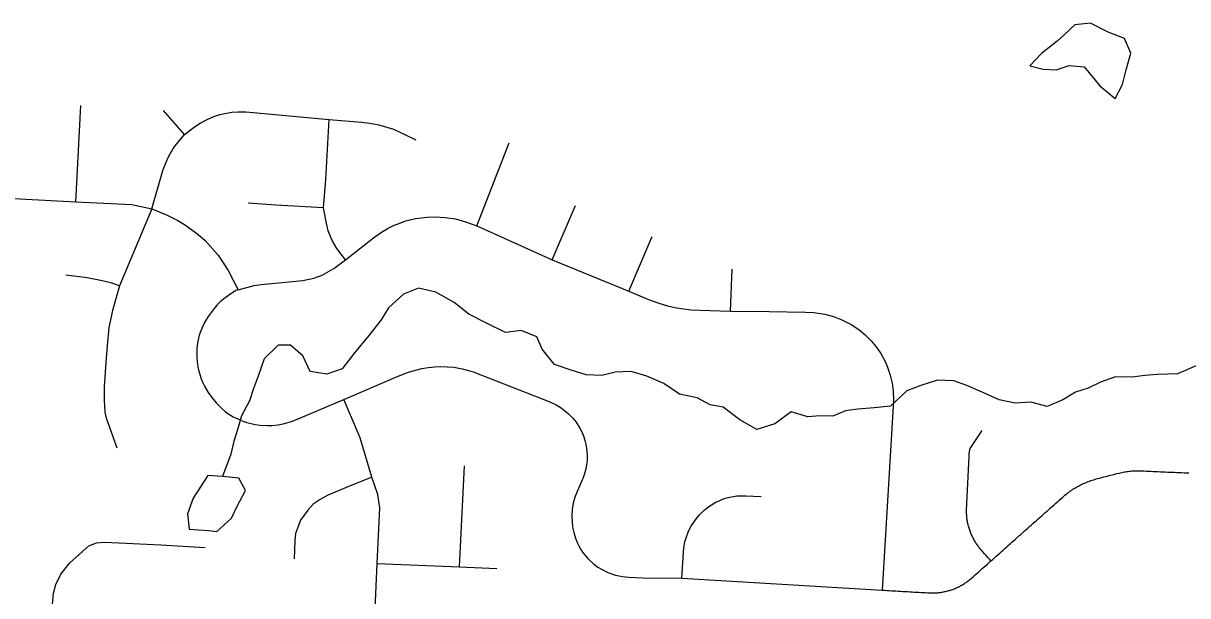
# Model space of a CAD drawing. Extents: x 114604 to 551442, y 316898 to 567001.
# Drawn here: x 208203 to 213125, y 460721 to 463142 of the extents above; entities that cross this region are included whole.
import ezdxf

# ---------------------------------------------------------------- set-up
doc = ezdxf.new("R2010")
doc.units = 0
for name, color, linetype in [('GE_P_Alignment_1000_Cardinal_Points', 7, 'Continuous'), ('MT_X_Edge_Line', 7, 'Continuous'), ('PM_P_Cells', 7, 'Continuous')]:
    doc.layers.add(name, color=color, linetype=linetype)

msp = doc.modelspace()

# ---------------------------------------------------------------- linework, layer by layer
at = {"layer": 'GE_P_Alignment_1000_Cardinal_Points'}
for p, q in [((208424.5, 462386.2), (208446.3, 462794)), ((208884.1, 462671.4), (208796.2, 462772.3)), ((210120.2, 462284.9), (210256.9, 462636.1)), ((210438, 462142), (210537.6, 462370.7)), ((210762.5, 462008.3), (210861.6, 462239.6)), ((211192.8, 461924.2), (211199.5, 462102.7)), ((210046.4, 460843.3), (210068.6, 461270.6))]:
    msp.add_line(p, q, dxfattribs=at)
for points in [[(208746.5, 462357.1), (208793, 462518.8), (208806.1, 462554.9), (208816.1, 462576.3), (208836.9, 462612), (208850.5, 462631), (208884.1, 462671.4), (208930.6, 462707.2), (208950.5, 462719.8), (208979.5, 462735.1), (209008.1, 462747.1), (209034, 462755.4), (209048, 462758.9), (209085, 462765.6), (209110.9, 462767.8), (209144.2, 462767.9), (209496.2, 462735.1), (209633.2, 462723.5), (209667.6, 462719.8), (209705.3, 462712.9), (209767.8, 462693.3), (209815.2, 462671.2), (209861.7, 462648.9)], [(209565, 462141.9), (209528.6, 462189.1), (209508.2, 462223.6), (209492.3, 462264.1), (209486.2, 462289.3), (209471.5, 462361.2), (209481.2, 462480.5), (209496.2, 462735.1)], [(208081.4, 462405.1), (208424.5, 462386.2), (208661.9, 462375.1), (208746.5, 462357.1)], [(208746.5, 462357.1), (208609.1, 462031.1), (208595, 461982), (208579.5, 461927.4), (208564.2, 461855.9), (208556.8, 461779.5), (208551.4, 461707), (208545.2, 461603.9), (208544.6, 461546.4), (208547.9, 461498.8), (208553.1, 461472), (208560.2, 461453.3), (208598.6, 461346.4)], [(208746.5, 462357.1), (208808.7, 462331.5), (208855.9, 462307.9), (208884, 462291.2), (208940.4, 462250.5), (208971.2, 462223.2), (209026.6, 462160.8), (209068.9, 462096.5), (209111.4, 462015.1)], [(209471.5, 462361.2), (209270.8, 462372.6), (209153.7, 462381.3)], [(209111.4, 462015.1), (209179.4, 462032.6), (209208.9, 462036.9), (209384, 462053.6), (209431.1, 462063.8), (209466.4, 462077), (209516, 462105), (209565, 462141.9), (209682.9, 462234.3), (209713.1, 462255.2), (209743, 462273.4), (209768, 462286.1), (209793.9, 462296.9), (209820.4, 462306), (209861.2, 462316), (209909.7, 462322.3), (209944.6, 462323.2), (209986.3, 462320.3), (210029.8, 462314.8), (210072.5, 462302.8), (210120.2, 462284.9), (210438, 462142), (210762.5, 462008.3), (210846.2, 461973.8), (210885.7, 461959.1), (210926.3, 461947.1), (210957.3, 461939.9), (210983.9, 461935.9), (211025.4, 461930.5), (211063.2, 461928.2), (211192.8, 461924.2), (211356.2, 461922.4), (211509.7, 461919.7), (211544, 461918.2), (211590.5, 461911.6), (211627.7, 461901.8), (211663.7, 461888.2), (211702.6, 461868.2), (211734.5, 461846.9), (211761.7, 461824.6), (211787.6, 461798.6), (211808, 461773.9), (211827.8, 461744.8), (211846.1, 461711.1), (211856.3, 461687.6), (211867.6, 461654.2), (211875.7, 461619.9), (211880.1, 461588.2), (211881.7, 461546.5), (211833.6, 460744.6)], [(208609.1, 462031.1), (208576.6, 462042.5), (208536.3, 462052.1), (208472.9, 462064.9), (208382.5, 462076)], [(209111.4, 462015.1), (209101.6, 462011.7), (209069.7, 461990.1), (209050.3, 461976.5), (209035.1, 461964.3), (209020.8, 461949.4), (209005.9, 461930.2), (208984.7, 461902), (208969.1, 461876.1), (208961.2, 461860.8), (208952.9, 461841.8), (208946.8, 461823.1), (208943.3, 461809.8), (208939.3, 461789.4), (208937, 461767.7), (208936.5, 461747.7), (208936.6, 461729.2), (208937.9, 461711.2), (208941.1, 461688.8), (208944.8, 461671.1), (208954.8, 461638.8), (208963.5, 461617.9), (208968.5, 461607.6), (208984.4, 461580.4), (209003.8, 461553.4), (209019.5, 461534.9), (209043, 461511.4), (209057.8, 461498.7), (209066.9, 461492), (209078.2, 461484.1), (209089.5, 461478), (209109.5, 461468.9), (209121.4, 461463.6), (209135.7, 461458.1), (209147.5, 461454.2), (209159.4, 461450.7), (209171.5, 461447.8), (209183.7, 461445.3), (209204.5, 461442.4), (209235, 461440.7), (209253.9, 461441.3), (209280.8, 461444.1), (209307.5, 461449.4), (209336.2, 461458), (209374.9, 461473.8), (209558.4, 461551.1), (209787.2, 461649.6), (209827.2, 461664.8), (209860.2, 461675.6), (209887.1, 461682.1), (209914.4, 461686.7), (209942, 461689.5), (209967.4, 461690.3), (209995.3, 461689.6), (210023, 461687), (210057.4, 461680.9), (210084.4, 461674), (210104.3, 461667.5), (210428.5, 461540.6), (210454.8, 461528.5), (210477.1, 461515), (210491.2, 461504.8), (210507.7, 461490.7), (210525.8, 461471.9), (210539.3, 461454.8), (210555.6, 461429.2), (210563.5, 461413.7), (210571.7, 461393.6), (210577, 461377.1), (210581.2, 461360.2), (210584.2, 461343.1), (210586.4, 461317.1), (210586.1, 461295.4), (210584, 461273.8), (210579.9, 461252.4), (210571.2, 461223.3), (210564.6, 461207.2), (210544.1, 461161.7), (210534.7, 461137.4), (210527.8, 461112.2), (210523.6, 461086.4), (210522.2, 461060.4), (210522.8, 461031.6), (210524.6, 461014.3), (210525.9, 461005.7), (210529.5, 460988.7), (210538.6, 460959.7), (210545.3, 460943.6), (210551.1, 460931.9), (210559.8, 460916.9), (210567, 460906), (210580.2, 460888.7), (210588.8, 460878.9), (210614.2, 460855.1), (210631.7, 460842.2), (210646.5, 460832.9), (210673.7, 460819.3), (210706.7, 460807.9), (210736.5, 460801.8), (210760.5, 460799.6), (210820.3, 460796.9), (210987.2, 460795.3), (211833.6, 460744.6), (211843.3, 460744), (211853, 460743.5), (211862.7, 460742.9), (211872.4, 460742.4), (211882.1, 460741.8), (211891.8, 460741.3), (211901.5, 460740.8), (211911.2, 460740.2), (211920.9, 460739.7), (211930.6, 460739.1), (211940.3, 460738.6), (211950, 460738), (211959.7, 460737.5), (211969.4, 460736.9), (211979.1, 460736.4), (211988.8, 460735.8), (211998.4, 460735.3), (212008.2, 460734.7), (212016.5, 460734.3), (212024.8, 460733.9), (212033.1, 460733.4), (212037.4, 460733.2), (212041.8, 460733.1), (212046.1, 460733.1), (212050.4, 460733.1), (212054.8, 460733.2), (212059.1, 460733.4), (212063.4, 460733.7), (212067.7, 460734), (212072, 460734.4), (212076.3, 460734.9), (212080.6, 460735.5), (212084.9, 460736.1), (212089.2, 460736.8), (212093.4, 460737.6), (212097.7, 460738.4), (212101.9, 460739.4), (212106.1, 460740.4), (212110.3, 460741.5), (212114.5, 460742.6), (212118.7, 460743.8), (212122.8, 460745.1), (212126.9, 460746.5), (212131, 460747.9), (212135.1, 460749.4), (212139.1, 460751), (212143.1, 460752.6), (212147.1, 460754.4), (212151, 460756.1), (212154.9, 460758), (212158.8, 460759.9), (212162.7, 460761.9), (212166.5, 460763.9), (212170.3, 460766), (212174, 460768.2), (212177.7, 460770.5), (212181.4, 460772.8), (212185, 460775.1), (212188.6, 460777.6), (212192.1, 460780.1), (212195.6, 460782.6), (212199.1, 460785.2), (212202.5, 460787.9), (212205.8, 460790.7), (212209.1, 460793.5), (212212.4, 460796.3), (212219.7, 460802.9), (212227.1, 460809.4), (212234.5, 460815.9), (212241.8, 460822.5), (212249.2, 460829), (212256.5, 460835.6), (212263.9, 460842.1), (212271.3, 460848.7), (212278.6, 460855.2), (212286, 460861.8), (212293.4, 460868.3), (212300.8, 460874.9), (212308.2, 460881.5), (212315.6, 460888.1), (212323, 460894.7), (212330.4, 460901.3), (212337.8, 460907.9), (212345.2, 460914.5), (212352.6, 460921.1), (212360, 460927.7), (212367.4, 460934.3), (212374.8, 460940.8), (212382.3, 460947.4), (212389.7, 460954), (212397.1, 460960.6), (212404.5, 460967.2), (212411.9, 460973.8), (212419.3, 460980.4), (212426.7, 460987), (212434.1, 460993.6), (212441.5, 461000.2), (212448.9, 461006.8), (212456.3, 461013.4), (212463.7, 461019.9), (212471.1, 461026.5), (212478.6, 461033.1), (212486, 461039.7), (212493.4, 461046.3), (212500.8, 461052.9), (212508.2, 461059.5), (212515.6, 461066.1), (212523, 461072.7), (212530.4, 461079.3), (212537.8, 461085.9), (212545.2, 461092.4), (212552.6, 461099), (212560, 461105.6), (212567.4, 461112.2), (212574.9, 461118.8), (212582.3, 461125.4), (212589.7, 461132), (212597.1, 461138.6), (212601.6, 461142.5), (212606.2, 461146.4), (212610.8, 461150.2), (212615.5, 461153.9), (212620.2, 461157.5), (212625.1, 461161), (212629.9, 461164.5), (212634.9, 461167.9), (212639.9, 461171.2), (212645, 461174.4), (212650.1, 461177.5), (212655.2, 461180.5), (212660.4, 461183.4), (212665.7, 461186.3), (212671, 461189.1), (212676.4, 461191.7), (212681.8, 461194.3), (212687.2, 461196.8), (212692.7, 461199.2), (212698.2, 461201.5), (212703.8, 461203.7), (212709.4, 461205.8), (212715, 461207.8), (212720.7, 461209.7), (212726.4, 461211.5), (212732.1, 461213.2), (212737.9, 461214.8), (212743.7, 461216.4), (212752.9, 461218.7), (212762, 461221), (212771.2, 461223.4), (212780.4, 461225.7), (212789.5, 461228), (212798.7, 461230.3), (212807.9, 461232.6), (212817, 461235), (212826.2, 461237.3), (212835.4, 461239.6), (212840.8, 461240.9), (212846.3, 461242.2), (212851.8, 461243.3), (212857.3, 461244.4), (212862.8, 461245.3), (212868.4, 461246.2), (212873.9, 461247), (212879.5, 461247.6), (212885.1, 461248.2), (212890.7, 461248.7), (212896.2, 461249), (212901.8, 461249.3), (212907.5, 461249.5), (212913.1, 461249.6), (212918.7, 461249.6), (212924.3, 461249.5), (212929.9, 461249.3), (212939.9, 461248.8), (212949.8, 461248.4), (212959.9, 461247.9), (212969.8, 461247.5), (212979.8, 461247), (212989.8, 461246.6), (212999.8, 461246.1), (213009.8, 461245.6), (213019.8, 461245.2), (213029.8, 461244.8), (213039.8, 461244.3), (213049.8, 461243.9), (213059.7, 461243.4), (213069.7, 461243), (213079.7, 461242.5), (213089.7, 461242.1), (213099.7, 461241.6), (213109.7, 461241.2), (213119.7, 461240.7), (213129.7, 461240.2)], [(209680.7, 459889.4), (209698.1, 460219.3), (209703.6, 460320.1), (209697.3, 460379.8), (209690.1, 460429.6), (209681.4, 460486.5), (209681.3, 460502.4), (209684.7, 460537.2), (209699.1, 460857.1), (209709.5, 461093.2), (209701, 461148.9), (209675.9, 461222.2), (209626.5, 461388.7), (209558.4, 461551.1)], [(212293.4, 460868.3), (212286.7, 460875.8), (212280.1, 460883.3), (212273.4, 460890.8), (212266.8, 460898.2), (212260.1, 460905.7), (212253.5, 460913.2), (212250.6, 460916.4), (212247.8, 460919.7), (212245.1, 460923), (212242.5, 460926.4), (212239.9, 460929.9), (212237.3, 460933.3), (212234.8, 460936.9), (212232.4, 460940.4), (212230, 460944), (212227.8, 460947.7), (212225.5, 460951.3), (212223.3, 460955), (212221.2, 460958.8), (212219.2, 460962.6), (212217.2, 460966.4), (212215.3, 460970.3), (212213.5, 460974.2), (212211.7, 460978.1), (212209.9, 460982), (212208.3, 460986), (212206.7, 460990), (212205.2, 460994.1), (212203.8, 460998.1), (212202.4, 461002.2), (212201.1, 461006.3), (212199.9, 461010.5), (212198.8, 461014.6), (212197.7, 461018.8), (212196.7, 461023), (212195.7, 461027.2), (212194.9, 461031.4), (212194.1, 461035.6), (212193.4, 461039.9), (212192.7, 461044.1), (212192.1, 461048.4), (212191.7, 461052.7), (212191.2, 461056.9), (212190.9, 461061.2), (212190.6, 461065.5), (212190.4, 461069.9), (212190.3, 461074.2), (212190.2, 461078.5), (212190.3, 461082.8), (212190.4, 461087.1), (212190.5, 461091.4), (212191, 461100.9), (212191.4, 461110.5), (212191.9, 461120), (212192.3, 461129.6), (212192.8, 461139.1), (212193.3, 461148.7), (212193.7, 461158.2), (212194.2, 461167.7), (212194.7, 461177.3), (212195.1, 461186.8), (212195.6, 461196.4), (212196, 461205.9), (212196.5, 461215.5), (212197, 461225), (212197.4, 461234.6), (212197.9, 461244.1), (212198.3, 461253.7), (212198.8, 461263.2), (212199.3, 461272.8), (212199.7, 461282.3), (212200.2, 461291.9), (212200.6, 461299.4), (212201, 461306.9), (212201.4, 461314.4), (212201.8, 461321.9), (212203.1, 461329), (212204.3, 461336), (212205.6, 461343.1), (212208.3, 461347.8), (212210.9, 461352.6), (212256.2, 461419.2)], [(209675.9, 461222.2), (209581.9, 461184.4), (209521.2, 461159.4), (209490.9, 461145.9), (209457.6, 461128.5), (209428.8, 461109), (209405.3, 461083.6), (209386.9, 461057.5), (209375.9, 461044), (209361.3, 461006.8), (209354, 460983.7), (209351.2, 460954), (209347.3, 460877.5)], [(210987.2, 460795.3), (210993.6, 460905.6), (210995.2, 460923), (210999.9, 460948.9), (211005.8, 460970), (211013.6, 460990.5), (211025.2, 461014.2), (211036.7, 461032.9), (211052.6, 461053.9), (211061.3, 461063.8), (211070.6, 461073.2), (211080.3, 461082.1), (211093.9, 461093.2), (211104.7, 461100.9), (211119.5, 461110.2), (211131, 461116.5), (211146.9, 461124), (211159.1, 461128.9), (211171.6, 461133.1), (211188.4, 461137.7), (211205.6, 461141.1), (211218.6, 461142.9), (211236, 461144.2), (211257.8, 461144.2), (211322.7, 461141.2)], [(208317.8, 460554.9), (208323.8, 460654.7), (208329.9, 460731.6), (208341, 460768.6), (208362.1, 460812.9), (208399.1, 460859.9), (208480.5, 460932.4), (208512.1, 460944.9), (208546.9, 460948.3), (208784.6, 460935.7), (208971.1, 460924.7)], [(209699.1, 460857.1), (210046.4, 460843.3), (210204.8, 460835.8)]]:
    msp.add_lwpolyline(points, dxfattribs=at)
at = {"layer": 'MT_X_Edge_Line'}
for points in [[(212818.5, 462824.3), (212850, 462882.7), (212865.5, 462944.9), (212884.9, 463015.1), (212858.4, 463076.9), (212788.2, 463104.3), (212714, 463141.7), (212648.1, 463135.1), (212602.3, 463093.3)], [(212602.3, 463093.3), (212572.7, 463066.4), (212507.2, 463013.8), (212457.7, 462961.3), (212513.8, 462947.8), (212569.7, 462944.3), (212623.5, 462962.8), (212687.5, 462957.3), (212754.1, 462877.8), (212818.5, 462824.3)], [(208983.5, 461229), (208920.3, 461134.3), (208896.9, 461068), (208903.4, 461002), (208985.5, 460997.1)], [(208985.5, 460997.1), (209021.4, 460993.1), (209082.9, 461049.7), (209106.4, 461099.9), (209141.8, 461166.3), (209113.4, 461218.1), (209045.4, 461225.5), (208983.5, 461229)]]:
    msp.add_lwpolyline(points, dxfattribs=at)
at = {"layer": 'PM_P_Cells'}
for points in [[(211997.4, 461610), (211937.6, 461587.4), (211868.2, 461522.7), (211800.4, 461516.1), (211730.5, 461509.5), (211678.6, 461503), (211624.8, 461480.5), (211570.9, 461482.1), (211518.9, 461477.6), (211448.8, 461499), (211379.3, 461448.3), (211303.6, 461423.6), (211231.3, 461465), (211161, 461518.5), (211106.9, 461528), (211050.8, 461557.5), (210976.7, 461572.9), (210910.4, 461618.4), (210838.2, 461649.8), (210772.1, 461669.2), (210704.2, 461666.6), (210648.4, 461652.1), (210582.4, 461655.5), (210514.3, 461676.9), (210448.2, 461698.4), (210395.7, 461764), (210373.3, 461815.8), (210307.1, 461843.3), (210241.2, 461834.7), (210161, 461874), (210086.7, 461911.4), (210024.4, 461960.9), (209946.1, 462004.2), (209874, 462021.6), (209810.3, 461997), (209746.8, 461938.4), (209715.3, 461888.1), (209663.9, 461821.6), (209602.5, 461748.9), (209551.2, 461680.4), (209485.4, 461657.8), (209415.4, 461669.2), (209384.9, 461735), (209332.6, 461780.6), (209280.6, 461780.1), (209221.1, 461723.5), (209195.8, 461649.3), (209176.2, 461597), (209158.7, 461544.8), (209125.2, 461482.5), (209111.7, 461432.3), (209092.2, 461374.1), (209080.6, 461319.9), (209045.4, 461225.5)], [(213163.6, 461694.3), (213081.9, 461659.5), (212998, 461656.8), (212944.1, 461652.3), (212890.2, 461645.8), (212820.3, 461647.2), (212756.5, 461624.7), (212704.8, 461598.2), (212651, 461581.7), (212597.3, 461549.2), (212531.6, 461520.6), (212461.5, 461540), (212395.6, 461535.4), (212327.6, 461548.8), (212269.4, 461576.3), (212191.2, 461609.7), (212137.1, 461629.2), (212067.1, 461632.6), (211997.4, 461610)]]:
    msp.add_lwpolyline(points, dxfattribs=at)

doc.saveas('drawing.dxf')
